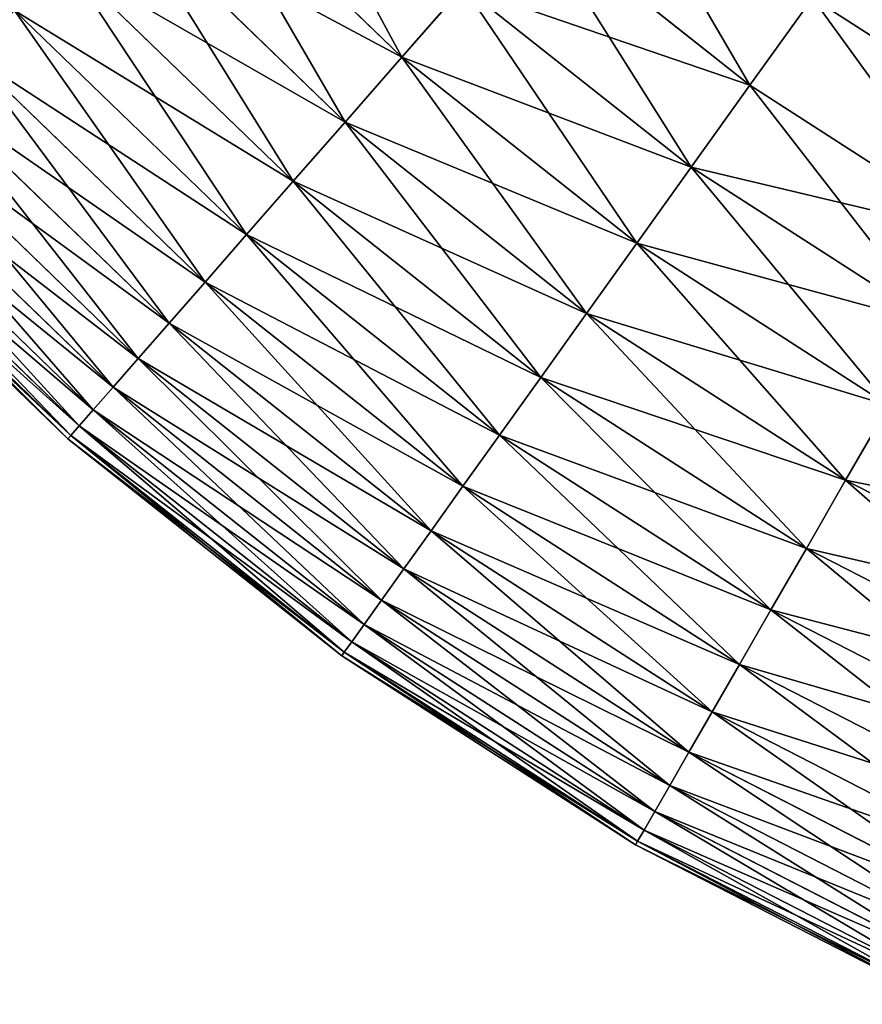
# Model space of a CAD drawing. Extents: x 5 to 635, y -14 to 121.
# Tile 325 of 453: x 552 to 563, y 8 to 22. Entities that reach past the tile are written whole.
import ezdxf

# ---------------------------------------------------------------- set-up
doc = ezdxf.new("R2010")
doc.units = 0
doc.layers.get('0').update_dxf_attribs({"color": 13, "linetype": 'CONTINUOUS'})

# ---------------------------------------------------------------- blocks, each defined once
blk = doc.blocks.new('COMPONENT_4')
for p, q in [((18.703, 20.638, 24.235), (21.729, 17.714, 24.235)), ((18.703, 20.638, 75.645), (21.729, 17.714, 75.645)), ((17.82, 19.809, 26.37), (20.932, 16.803, 26.37)), ((17.82, 19.809, 73.51), (20.932, 16.803, 73.51)), ((23.527, 19.768, 20.155), (26.616, 17.321, 20.155)), ((23.527, 19.768, 79.725), (26.616, 17.321, 79.725)), ((17.014, 19.054, 28.562), (20.204, 15.972, 28.562)), ((17.014, 19.054, 71.318), (20.204, 15.972, 71.318)), ((22.595, 18.703, 22.161), (21.729, 17.714, 24.235)), ((21.729, 17.714, 75.645), (22.595, 18.703, 77.718)), ((22.595, 18.703, 22.161), (25.792, 16.17, 22.161)), ((22.595, 18.703, 77.718), (25.792, 16.17, 77.718)), ((27.495, 18.55, 18.22), (26.616, 17.321, 20.155)), ((27.495, 18.55, 81.659), (26.616, 17.321, 79.725)), ((27.495, 18.55, 18.22), (30.683, 16.498, 18.22)), ((27.495, 18.55, 81.659), (30.683, 16.498, 81.659)), ((16.288, 18.372, 30.806), (19.548, 15.223, 30.806)), ((16.288, 18.372, 69.074), (19.548, 15.223, 69.074)), ((15.643, 17.767, 33.095), (18.966, 14.557, 33.095)), ((15.643, 17.767, 66.784), (18.966, 14.557, 66.784)), ((21.729, 17.714, 24.235), (20.932, 16.803, 26.37)), ((20.932, 16.803, 73.51), (21.729, 17.714, 75.645)), ((21.729, 17.714, 24.235), (25.028, 15.101, 24.235)), ((21.729, 17.714, 75.645), (25.028, 15.101, 75.645)), ((26.616, 17.321, 20.155), (25.792, 16.17, 22.161)), ((26.616, 17.321, 79.725), (25.792, 16.17, 77.718)), ((26.616, 17.321, 20.155), (29.929, 15.189, 20.155)), ((26.616, 17.321, 79.725), (29.929, 15.189, 79.725)), ((15.081, 17.24, 35.426), (18.458, 13.978, 35.426)), ((15.081, 17.24, 64.454), (18.458, 13.978, 64.454)), ((14.603, 16.792, 37.791), (18.026, 13.484, 37.791)), ((14.603, 16.792, 62.089), (18.026, 13.484, 62.089)), ((20.932, 16.803, 26.37), (20.204, 15.972, 28.562)), ((20.204, 15.972, 71.318), (20.932, 16.803, 73.51)), ((20.932, 16.803, 26.37), (24.323, 14.116, 26.37)), ((20.932, 16.803, 73.51), (24.323, 14.116, 73.51)), ((14.211, 16.423, 40.185), (17.672, 13.079, 40.185)), ((14.211, 16.423, 59.694), (17.672, 13.079, 59.694)), ((13.904, 16.136, 42.603), (17.395, 12.763, 42.603)), ((13.904, 16.136, 57.276), (17.395, 12.763, 57.276)), ((25.792, 16.17, 22.161), (25.028, 15.101, 24.235)), ((25.792, 16.17, 77.718), (25.028, 15.101, 75.645)), ((25.792, 16.17, 22.161), (29.222, 13.963, 22.161)), ((25.792, 16.17, 77.718), (29.222, 13.963, 77.718)), ((13.685, 15.93, 45.039), (17.197, 12.537, 45.039)), ((13.685, 15.93, 54.841), (17.197, 12.537, 54.841)), ((20.204, 15.972, 28.562), (19.548, 15.223, 30.806)), ((19.548, 15.223, 69.074), (20.204, 15.972, 71.318)), ((20.204, 15.972, 28.562), (23.68, 13.218, 28.562)), ((20.204, 15.972, 71.318), (23.68, 13.218, 71.318)), ((13.509, 15.765, 49.94), (17.038, 12.356, 49.94)), ((13.553, 15.806, 47.486), (17.078, 12.401, 47.486)), ((13.553, 15.806, 52.393), (17.078, 12.401, 52.393)), ((19.548, 15.223, 30.806), (18.966, 14.557, 33.095)), ((18.966, 14.557, 66.784), (19.548, 15.223, 69.074)), ((19.548, 15.223, 30.806), (23.101, 12.408, 30.806)), ((19.548, 15.223, 69.074), (23.101, 12.408, 69.074)), ((25.028, 15.101, 24.235), (24.323, 14.116, 26.37)), ((25.028, 15.101, 75.645), (24.323, 14.116, 73.51)), ((25.028, 15.101, 24.235), (28.566, 12.824, 24.235)), ((25.028, 15.101, 75.645), (28.566, 12.824, 75.645)), ((18.966, 14.557, 33.095), (18.458, 13.978, 35.426)), ((18.458, 13.978, 64.454), (18.966, 14.557, 66.784)), ((18.966, 14.557, 33.095), (22.586, 11.689, 33.095)), ((18.966, 14.557, 66.784), (22.586, 11.689, 66.784)), ((24.323, 14.116, 26.37), (23.68, 13.218, 28.562)), ((24.323, 14.116, 73.51), (23.68, 13.218, 71.318)), ((24.323, 14.116, 26.37), (27.961, 11.774, 26.37)), ((24.323, 14.116, 73.51), (27.961, 11.774, 73.51)), ((18.458, 13.978, 35.426), (18.026, 13.484, 37.791)), ((18.026, 13.484, 62.089), (18.458, 13.978, 64.454)), ((18.458, 13.978, 35.426), (22.138, 11.062, 35.426)), ((18.458, 13.978, 64.454), (22.138, 11.062, 64.454)), ((18.026, 13.484, 37.791), (17.672, 13.079, 40.185)), ((17.672, 13.079, 59.694), (18.026, 13.484, 62.089)), ((18.026, 13.484, 37.791), (21.757, 10.529, 37.791)), ((18.026, 13.484, 62.089), (21.757, 10.529, 62.089)), ((23.68, 13.218, 28.562), (23.101, 12.408, 30.806)), ((23.68, 13.218, 71.318), (23.101, 12.408, 69.074)), ((23.68, 13.218, 28.562), (27.41, 10.817, 28.562)), ((23.68, 13.218, 71.318), (27.41, 10.817, 71.318)), ((17.672, 13.079, 40.185), (17.395, 12.763, 42.603)), ((17.395, 12.763, 57.276), (17.672, 13.079, 59.694)), ((17.672, 13.079, 40.185), (21.443, 10.091, 40.185)), ((17.672, 13.079, 59.694), (21.443, 10.091, 59.694)), ((17.395, 12.763, 42.603), (17.197, 12.537, 45.039)), ((17.197, 12.537, 54.841), (17.395, 12.763, 57.276)), ((17.395, 12.763, 42.603), (21.199, 9.749, 42.603)), ((17.395, 12.763, 57.276), (21.199, 9.749, 57.276)), ((28.566, 12.824, 24.235), (27.961, 11.774, 26.37)), ((27.961, 11.774, 73.51), (28.566, 12.824, 75.645)), ((17.197, 12.537, 45.039), (17.078, 12.401, 47.486)), ((17.078, 12.401, 52.393), (17.197, 12.537, 54.841)), ((17.197, 12.537, 45.039), (21.024, 9.505, 45.039)), ((17.197, 12.537, 54.841), (21.024, 9.505, 54.841)), ((17.078, 12.401, 47.486), (17.038, 12.356, 49.94)), ((17.038, 12.356, 49.94), (17.078, 12.401, 52.393)), ((17.038, 12.356, 49.94), (20.884, 9.308, 49.94)), ((17.078, 12.401, 47.486), (20.919, 9.358, 47.486)), ((17.078, 12.401, 52.393), (20.919, 9.358, 52.393)), ((23.101, 12.408, 30.806), (22.586, 11.689, 33.095)), ((23.101, 12.408, 69.074), (22.586, 11.689, 66.784)), ((23.101, 12.408, 30.806), (26.912, 9.955, 30.806)), ((23.101, 12.408, 69.074), (26.912, 9.955, 69.074)), ((27.961, 11.774, 26.37), (27.41, 10.817, 28.562)), ((27.41, 10.817, 71.318), (27.961, 11.774, 73.51)), ((27.961, 11.774, 26.37), (31.811, 9.801, 26.37)), ((27.961, 11.774, 73.51), (31.811, 9.801, 73.51)), ((22.586, 11.689, 33.095), (22.138, 11.062, 35.426)), ((22.586, 11.689, 66.784), (22.138, 11.062, 64.454)), ((22.586, 11.689, 33.095), (26.471, 9.188, 33.095)), ((22.586, 11.689, 66.784), (26.471, 9.188, 66.784)), ((22.138, 11.062, 35.426), (21.757, 10.529, 37.791)), ((22.138, 11.062, 64.454), (21.757, 10.529, 62.089)), ((22.138, 11.062, 35.426), (26.086, 8.521, 35.426)), ((22.138, 11.062, 64.454), (26.086, 8.521, 64.454)), ((27.41, 10.817, 28.562), (26.912, 9.955, 30.806)), ((26.912, 9.955, 69.074), (27.41, 10.817, 71.318)), ((27.41, 10.817, 28.562), (31.356, 8.794, 28.562)), ((27.41, 10.817, 71.318), (31.356, 8.794, 71.318)), ((21.757, 10.529, 37.791), (21.443, 10.091, 40.185)), ((21.757, 10.529, 62.089), (21.443, 10.091, 59.694)), ((21.757, 10.529, 37.791), (25.759, 7.953, 37.791)), ((21.757, 10.529, 62.089), (25.759, 7.953, 62.089)), ((21.443, 10.091, 40.185), (21.199, 9.749, 42.603)), ((21.443, 10.091, 59.694), (21.199, 9.749, 57.276)), ((21.443, 10.091, 40.185), (25.49, 7.486, 40.185)), ((21.443, 10.091, 59.694), (25.49, 7.486, 59.694)), ((26.912, 9.955, 30.806), (26.471, 9.188, 33.095)), ((26.471, 9.188, 66.784), (26.912, 9.955, 69.074)), ((26.912, 9.955, 30.806), (30.946, 7.887, 30.806)), ((26.912, 9.955, 69.074), (30.946, 7.887, 69.074)), ((21.199, 9.749, 42.603), (21.024, 9.505, 45.039)), ((21.199, 9.749, 57.276), (21.024, 9.505, 54.841)), ((21.199, 9.749, 42.603), (25.28, 7.122, 42.603)), ((21.199, 9.749, 57.276), (25.28, 7.122, 57.276)), ((21.024, 9.505, 45.039), (20.919, 9.358, 47.486)), ((21.024, 9.505, 54.841), (20.919, 9.358, 52.393)), ((21.024, 9.505, 45.039), (25.13, 6.862, 45.039)), ((21.024, 9.505, 54.841), (25.13, 6.862, 54.841)), ((20.919, 9.358, 47.486), (20.884, 9.308, 49.94)), ((20.919, 9.358, 52.393), (20.884, 9.308, 49.94)), ((20.884, 9.308, 49.94), (25.01, 6.653, 49.94)), ((20.919, 9.358, 47.486), (25.04, 6.705, 47.486)), ((20.919, 9.358, 52.393), (25.04, 6.705, 52.393)), ((26.471, 9.188, 33.095), (26.086, 8.521, 35.426)), ((26.086, 8.521, 64.454), (26.471, 9.188, 66.784)), ((26.471, 9.188, 33.095), (30.582, 7.081, 33.095)), ((26.471, 9.188, 66.784), (30.582, 7.081, 66.784)), ((26.086, 8.521, 35.426), (25.759, 7.953, 37.791)), ((25.759, 7.953, 62.089), (26.086, 8.521, 64.454)), ((26.086, 8.521, 35.426), (30.264, 6.379, 35.426)), ((26.086, 8.521, 64.454), (30.264, 6.379, 64.454)), ((25.759, 7.953, 37.791), (25.49, 7.486, 40.185)), ((25.49, 7.486, 59.694), (25.759, 7.953, 62.089)), ((25.759, 7.953, 37.791), (29.994, 5.782, 37.791)), ((25.759, 7.953, 62.089), (29.994, 5.782, 62.089)), ((25.49, 7.486, 40.185), (25.28, 7.122, 42.603)), ((25.28, 7.122, 57.276), (25.49, 7.486, 59.694)), ((25.49, 7.486, 40.185), (29.773, 5.291, 40.185)), ((25.49, 7.486, 59.694), (29.773, 5.291, 59.694)), ((25.28, 7.122, 42.603), (25.13, 6.862, 45.039)), ((25.13, 6.862, 54.841), (25.28, 7.122, 57.276)), ((25.28, 7.122, 42.603), (29.6, 4.908, 42.603)), ((25.28, 7.122, 57.276), (29.6, 4.908, 57.276)), ((25.13, 6.862, 45.039), (25.04, 6.705, 47.486)), ((25.04, 6.705, 52.393), (25.13, 6.862, 54.841)), ((25.13, 6.862, 45.039), (29.476, 4.634, 45.039)), ((25.13, 6.862, 54.841), (29.476, 4.634, 54.841)), ((25.04, 6.705, 47.486), (25.01, 6.653, 49.94)), ((25.01, 6.653, 49.94), (25.04, 6.705, 52.393)), ((25.01, 6.653, 49.94), (29.376, 4.415, 49.94)), ((25.04, 6.705, 47.486), (29.401, 4.47, 47.486)), ((25.04, 6.705, 52.393), (29.401, 4.47, 52.393))]:
    blk.add_line(p, q)
mesh = blk.add_polyface()
corners = [(21.729, 17.714, 24.235), (19.662, 21.537, 22.161), (22.595, 18.703, 22.161), (18.703, 20.638, 24.235)]
mesh.append_faces([[corners[k] for k in face] for face in [(0, 1, 2), (1, 0, 3)]], dxfattribs={"vtx0": -1})
mesh = blk.add_polyface()
corners = [(22.595, 18.703, 77.718), (18.703, 20.638, 75.645), (21.729, 17.714, 75.645), (19.662, 21.537, 77.718)]
mesh.append_faces([[corners[k] for k in face] for face in [(0, 1, 2), (1, 0, 3)]], dxfattribs={"vtx0": -1})
mesh = blk.add_polyface()
corners = [(26.616, 17.321, 20.155), (24.523, 20.905, 18.22), (27.495, 18.55, 18.22), (23.527, 19.768, 20.155)]
mesh.append_faces([[corners[k] for k in face] for face in [(0, 1, 2), (1, 0, 3)]], dxfattribs={"vtx0": -1})
mesh = blk.add_polyface()
corners = [(27.495, 18.55, 81.659), (23.527, 19.768, 79.725), (26.616, 17.321, 79.725), (24.523, 20.905, 81.659)]
mesh.append_faces([[corners[k] for k in face] for face in [(0, 1, 2), (1, 0, 3)]], dxfattribs={"vtx0": -1})
mesh = blk.add_polyface()
corners = [(20.932, 16.803, 26.37), (18.703, 20.638, 24.235), (21.729, 17.714, 24.235), (17.82, 19.809, 26.37)]
mesh.append_faces([[corners[k] for k in face] for face in [(0, 1, 2), (1, 0, 3)]], dxfattribs={"vtx0": -1})
mesh = blk.add_polyface()
corners = [(21.729, 17.714, 75.645), (17.82, 19.809, 73.51), (20.932, 16.803, 73.51), (18.703, 20.638, 75.645)]
mesh.append_faces([[corners[k] for k in face] for face in [(0, 1, 2), (1, 0, 3)]], dxfattribs={"vtx0": -1})
mesh = blk.add_polyface()
corners = [(20.204, 15.972, 28.562), (17.82, 19.809, 26.37), (20.932, 16.803, 26.37), (17.014, 19.054, 28.562)]
mesh.append_faces([[corners[k] for k in face] for face in [(0, 1, 2), (1, 0, 3)]], dxfattribs={"vtx0": -1})
mesh = blk.add_polyface()
corners = [(20.932, 16.803, 73.51), (17.014, 19.054, 71.318), (20.204, 15.972, 71.318), (17.82, 19.809, 73.51)]
mesh.append_faces([[corners[k] for k in face] for face in [(0, 1, 2), (1, 0, 3)]], dxfattribs={"vtx0": -1})
mesh = blk.add_polyface()
corners = [(28.429, 19.856, 16.362), (30.683, 16.498, 18.22), (27.495, 18.55, 18.22), (31.485, 17.889, 16.362)]
mesh.append_faces([[corners[k] for k in face] for face in [(0, 1, 2), (1, 0, 3)]], dxfattribs={"vtx0": -1})
mesh = blk.add_polyface()
corners = [(30.683, 16.498, 81.659), (28.429, 19.856, 83.518), (27.495, 18.55, 81.659), (31.485, 17.889, 83.518)]
mesh.append_faces([[corners[k] for k in face] for face in [(0, 1, 2), (1, 0, 3)]], dxfattribs={"vtx0": -1})
mesh = blk.add_polyface()
corners = [(25.792, 16.17, 22.161), (23.527, 19.768, 20.155), (26.616, 17.321, 20.155), (22.595, 18.703, 22.161)]
mesh.append_faces([[corners[k] for k in face] for face in [(0, 1, 2), (1, 0, 3)]], dxfattribs={"vtx0": -1})
mesh = blk.add_polyface()
corners = [(26.616, 17.321, 79.725), (22.595, 18.703, 77.718), (25.792, 16.17, 77.718), (23.527, 19.768, 79.725)]
mesh.append_faces([[corners[k] for k in face] for face in [(0, 1, 2), (1, 0, 3)]], dxfattribs={"vtx0": -1})
mesh = blk.add_polyface()
corners = [(19.548, 15.223, 30.806), (17.014, 19.054, 28.562), (20.204, 15.972, 28.562), (16.288, 18.372, 30.806)]
mesh.append_faces([[corners[k] for k in face] for face in [(0, 1, 2), (1, 0, 3)]], dxfattribs={"vtx0": -1})
mesh = blk.add_polyface()
corners = [(20.204, 15.972, 71.318), (16.288, 18.372, 69.074), (19.548, 15.223, 69.074), (17.014, 19.054, 71.318)]
mesh.append_faces([[corners[k] for k in face] for face in [(0, 1, 2), (1, 0, 3)]], dxfattribs={"vtx0": -1})
mesh = blk.add_polyface()
corners = [(25.028, 15.101, 24.235), (22.595, 18.703, 22.161), (25.792, 16.17, 22.161), (21.729, 17.714, 24.235)]
mesh.append_faces([[corners[k] for k in face] for face in [(0, 1, 2), (1, 0, 3)]], dxfattribs={"vtx0": -1})
mesh = blk.add_polyface()
corners = [(25.792, 16.17, 77.718), (21.729, 17.714, 75.645), (25.028, 15.101, 75.645), (22.595, 18.703, 77.718)]
mesh.append_faces([[corners[k] for k in face] for face in [(0, 1, 2), (1, 0, 3)]], dxfattribs={"vtx0": -1})
mesh = blk.add_polyface()
corners = [(29.929, 15.189, 20.155), (27.495, 18.55, 18.22), (30.683, 16.498, 18.22), (26.616, 17.321, 20.155)]
mesh.append_faces([[corners[k] for k in face] for face in [(0, 1, 2), (1, 0, 3)]], dxfattribs={"vtx0": -1})
mesh = blk.add_polyface()
corners = [(29.929, 15.189, 79.725), (27.495, 18.55, 81.659), (26.616, 17.321, 79.725), (30.683, 16.498, 81.659)]
mesh.append_faces([[corners[k] for k in face] for face in [(0, 1, 2), (1, 0, 3)]], dxfattribs={"vtx0": -1})
mesh = blk.add_polyface()
corners = [(18.966, 14.557, 33.095), (16.288, 18.372, 30.806), (19.548, 15.223, 30.806), (15.643, 17.767, 33.095)]
mesh.append_faces([[corners[k] for k in face] for face in [(0, 1, 2), (1, 0, 3)]], dxfattribs={"vtx0": -1})
mesh = blk.add_polyface()
corners = [(19.548, 15.223, 69.074), (15.643, 17.767, 66.784), (18.966, 14.557, 66.784), (16.288, 18.372, 69.074)]
mesh.append_faces([[corners[k] for k in face] for face in [(0, 1, 2), (1, 0, 3)]], dxfattribs={"vtx0": -1})
mesh = blk.add_polyface()
corners = [(18.458, 13.978, 35.426), (15.643, 17.767, 33.095), (18.966, 14.557, 33.095), (15.081, 17.24, 35.426)]
mesh.append_faces([[corners[k] for k in face] for face in [(0, 1, 2), (1, 0, 3)]], dxfattribs={"vtx0": -1})
mesh = blk.add_polyface()
corners = [(18.966, 14.557, 66.784), (15.081, 17.24, 64.454), (18.458, 13.978, 64.454), (15.643, 17.767, 66.784)]
mesh.append_faces([[corners[k] for k in face] for face in [(0, 1, 2), (1, 0, 3)]], dxfattribs={"vtx0": -1})
mesh = blk.add_polyface()
corners = [(24.323, 14.116, 26.37), (21.729, 17.714, 24.235), (25.028, 15.101, 24.235), (20.932, 16.803, 26.37)]
mesh.append_faces([[corners[k] for k in face] for face in [(0, 1, 2), (1, 0, 3)]], dxfattribs={"vtx0": -1})
mesh = blk.add_polyface()
corners = [(25.028, 15.101, 75.645), (20.932, 16.803, 73.51), (24.323, 14.116, 73.51), (21.729, 17.714, 75.645)]
mesh.append_faces([[corners[k] for k in face] for face in [(0, 1, 2), (1, 0, 3)]], dxfattribs={"vtx0": -1})
mesh = blk.add_polyface()
corners = [(29.222, 13.963, 22.161), (26.616, 17.321, 20.155), (29.929, 15.189, 20.155), (25.792, 16.17, 22.161)]
mesh.append_faces([[corners[k] for k in face] for face in [(0, 1, 2), (1, 0, 3)]], dxfattribs={"vtx0": -1})
mesh = blk.add_polyface()
corners = [(29.929, 15.189, 79.725), (25.792, 16.17, 77.718), (29.222, 13.963, 77.718), (26.616, 17.321, 79.725)]
mesh.append_faces([[corners[k] for k in face] for face in [(0, 1, 2), (1, 0, 3)]], dxfattribs={"vtx0": -1})
mesh = blk.add_polyface()
corners = [(18.026, 13.484, 37.791), (15.081, 17.24, 35.426), (18.458, 13.978, 35.426), (14.603, 16.792, 37.791)]
mesh.append_faces([[corners[k] for k in face] for face in [(0, 1, 2), (1, 0, 3)]], dxfattribs={"vtx0": -1})
mesh = blk.add_polyface()
corners = [(18.458, 13.978, 64.454), (14.603, 16.792, 62.089), (18.026, 13.484, 62.089), (15.081, 17.24, 64.454)]
mesh.append_faces([[corners[k] for k in face] for face in [(0, 1, 2), (1, 0, 3)]], dxfattribs={"vtx0": -1})
mesh = blk.add_polyface()
corners = [(17.672, 13.079, 40.185), (14.603, 16.792, 37.791), (18.026, 13.484, 37.791), (14.211, 16.423, 40.185)]
mesh.append_faces([[corners[k] for k in face] for face in [(0, 1, 2), (1, 0, 3)]], dxfattribs={"vtx0": -1})
mesh = blk.add_polyface()
corners = [(18.026, 13.484, 62.089), (14.211, 16.423, 59.694), (17.672, 13.079, 59.694), (14.603, 16.792, 62.089)]
mesh.append_faces([[corners[k] for k in face] for face in [(0, 1, 2), (1, 0, 3)]], dxfattribs={"vtx0": -1})
mesh = blk.add_polyface()
corners = [(23.68, 13.218, 28.562), (20.932, 16.803, 26.37), (24.323, 14.116, 26.37), (20.204, 15.972, 28.562)]
mesh.append_faces([[corners[k] for k in face] for face in [(0, 1, 2), (1, 0, 3)]], dxfattribs={"vtx0": -1})
mesh = blk.add_polyface()
corners = [(24.323, 14.116, 73.51), (20.204, 15.972, 71.318), (23.68, 13.218, 71.318), (20.932, 16.803, 73.51)]
mesh.append_faces([[corners[k] for k in face] for face in [(0, 1, 2), (1, 0, 3)]], dxfattribs={"vtx0": -1})
mesh = blk.add_polyface()
corners = [(17.395, 12.763, 42.603), (14.211, 16.423, 40.185), (17.672, 13.079, 40.185), (13.904, 16.136, 42.603)]
mesh.append_faces([[corners[k] for k in face] for face in [(0, 1, 2), (1, 0, 3)]], dxfattribs={"vtx0": -1})
mesh = blk.add_polyface()
corners = [(17.672, 13.079, 59.694), (13.904, 16.136, 57.276), (17.395, 12.763, 57.276), (14.211, 16.423, 59.694)]
mesh.append_faces([[corners[k] for k in face] for face in [(0, 1, 2), (1, 0, 3)]], dxfattribs={"vtx0": -1})
mesh = blk.add_polyface()
corners = [(17.197, 12.537, 45.039), (13.904, 16.136, 42.603), (17.395, 12.763, 42.603), (13.685, 15.93, 45.039)]
mesh.append_faces([[corners[k] for k in face] for face in [(0, 1, 2), (1, 0, 3)]], dxfattribs={"vtx0": -1})
mesh = blk.add_polyface()
corners = [(17.395, 12.763, 57.276), (13.685, 15.93, 54.841), (17.197, 12.537, 54.841), (13.904, 16.136, 57.276)]
mesh.append_faces([[corners[k] for k in face] for face in [(0, 1, 2), (1, 0, 3)]], dxfattribs={"vtx0": -1})
mesh = blk.add_polyface()
corners = [(28.566, 12.824, 24.235), (25.792, 16.17, 22.161), (29.222, 13.963, 22.161), (25.028, 15.101, 24.235)]
mesh.append_faces([[corners[k] for k in face] for face in [(0, 1, 2), (1, 0, 3)]], dxfattribs={"vtx0": -1})
mesh = blk.add_polyface()
corners = [(29.222, 13.963, 77.718), (25.028, 15.101, 75.645), (28.566, 12.824, 75.645), (25.792, 16.17, 77.718)]
mesh.append_faces([[corners[k] for k in face] for face in [(0, 1, 2), (1, 0, 3)]], dxfattribs={"vtx0": -1})
mesh = blk.add_polyface()
corners = [(17.078, 12.401, 47.486), (13.685, 15.93, 45.039), (17.197, 12.537, 45.039), (13.553, 15.806, 47.486)]
mesh.append_faces([[corners[k] for k in face] for face in [(0, 1, 2), (1, 0, 3)]], dxfattribs={"vtx0": -1})
mesh = blk.add_polyface()
corners = [(17.197, 12.537, 54.841), (13.553, 15.806, 52.393), (17.078, 12.401, 52.393), (13.685, 15.93, 54.841)]
mesh.append_faces([[corners[k] for k in face] for face in [(0, 1, 2), (1, 0, 3)]], dxfattribs={"vtx0": -1})
mesh = blk.add_polyface()
corners = [(23.101, 12.408, 30.806), (20.204, 15.972, 28.562), (23.68, 13.218, 28.562), (19.548, 15.223, 30.806)]
mesh.append_faces([[corners[k] for k in face] for face in [(0, 1, 2), (1, 0, 3)]], dxfattribs={"vtx0": -1})
mesh = blk.add_polyface()
corners = [(23.68, 13.218, 71.318), (19.548, 15.223, 69.074), (23.101, 12.408, 69.074), (20.204, 15.972, 71.318)]
mesh.append_faces([[corners[k] for k in face] for face in [(0, 1, 2), (1, 0, 3)]], dxfattribs={"vtx0": -1})
mesh = blk.add_polyface()
corners = [(17.038, 12.356, 49.94), (13.553, 15.806, 47.486), (17.078, 12.401, 47.486), (13.509, 15.765, 49.94)]
mesh.append_faces([[corners[k] for k in face] for face in [(0, 1, 2), (1, 0, 3)]], dxfattribs={"vtx0": -1})
mesh = blk.add_polyface()
corners = [(17.078, 12.401, 52.393), (13.509, 15.765, 49.94), (17.038, 12.356, 49.94), (13.553, 15.806, 52.393)]
mesh.append_faces([[corners[k] for k in face] for face in [(0, 1, 2), (1, 0, 3)]], dxfattribs={"vtx0": -1})
mesh = blk.add_polyface()
corners = [(22.586, 11.689, 33.095), (19.548, 15.223, 30.806), (23.101, 12.408, 30.806), (18.966, 14.557, 33.095)]
mesh.append_faces([[corners[k] for k in face] for face in [(0, 1, 2), (1, 0, 3)]], dxfattribs={"vtx0": -1})
mesh = blk.add_polyface()
corners = [(23.101, 12.408, 69.074), (18.966, 14.557, 66.784), (22.586, 11.689, 66.784), (19.548, 15.223, 69.074)]
mesh.append_faces([[corners[k] for k in face] for face in [(0, 1, 2), (1, 0, 3)]], dxfattribs={"vtx0": -1})
mesh = blk.add_polyface()
corners = [(27.961, 11.774, 26.37), (25.028, 15.101, 24.235), (28.566, 12.824, 24.235), (24.323, 14.116, 26.37)]
mesh.append_faces([[corners[k] for k in face] for face in [(0, 1, 2), (1, 0, 3)]], dxfattribs={"vtx0": -1})
mesh = blk.add_polyface()
corners = [(28.566, 12.824, 75.645), (24.323, 14.116, 73.51), (27.961, 11.774, 73.51), (25.028, 15.101, 75.645)]
mesh.append_faces([[corners[k] for k in face] for face in [(0, 1, 2), (1, 0, 3)]], dxfattribs={"vtx0": -1})
mesh = blk.add_polyface()
corners = [(22.138, 11.062, 35.426), (18.966, 14.557, 33.095), (22.586, 11.689, 33.095), (18.458, 13.978, 35.426)]
mesh.append_faces([[corners[k] for k in face] for face in [(0, 1, 2), (1, 0, 3)]], dxfattribs={"vtx0": -1})
mesh = blk.add_polyface()
corners = [(22.586, 11.689, 66.784), (18.458, 13.978, 64.454), (22.138, 11.062, 64.454), (18.966, 14.557, 66.784)]
mesh.append_faces([[corners[k] for k in face] for face in [(0, 1, 2), (1, 0, 3)]], dxfattribs={"vtx0": -1})
mesh = blk.add_polyface()
corners = [(27.41, 10.817, 28.562), (24.323, 14.116, 26.37), (27.961, 11.774, 26.37), (23.68, 13.218, 28.562)]
mesh.append_faces([[corners[k] for k in face] for face in [(0, 1, 2), (1, 0, 3)]], dxfattribs={"vtx0": -1})
mesh = blk.add_polyface()
corners = [(27.961, 11.774, 73.51), (23.68, 13.218, 71.318), (27.41, 10.817, 71.318), (24.323, 14.116, 73.51)]
mesh.append_faces([[corners[k] for k in face] for face in [(0, 1, 2), (1, 0, 3)]], dxfattribs={"vtx0": -1})
mesh = blk.add_polyface()
corners = [(21.757, 10.529, 37.791), (18.458, 13.978, 35.426), (22.138, 11.062, 35.426), (18.026, 13.484, 37.791)]
mesh.append_faces([[corners[k] for k in face] for face in [(0, 1, 2), (1, 0, 3)]], dxfattribs={"vtx0": -1})
mesh = blk.add_polyface()
corners = [(22.138, 11.062, 64.454), (18.026, 13.484, 62.089), (21.757, 10.529, 62.089), (18.458, 13.978, 64.454)]
mesh.append_faces([[corners[k] for k in face] for face in [(0, 1, 2), (1, 0, 3)]], dxfattribs={"vtx0": -1})
mesh = blk.add_polyface()
corners = [(21.443, 10.091, 40.185), (18.026, 13.484, 37.791), (21.757, 10.529, 37.791), (17.672, 13.079, 40.185)]
mesh.append_faces([[corners[k] for k in face] for face in [(0, 1, 2), (1, 0, 3)]], dxfattribs={"vtx0": -1})
mesh = blk.add_polyface()
corners = [(21.757, 10.529, 62.089), (17.672, 13.079, 59.694), (21.443, 10.091, 59.694), (18.026, 13.484, 62.089)]
mesh.append_faces([[corners[k] for k in face] for face in [(0, 1, 2), (1, 0, 3)]], dxfattribs={"vtx0": -1})
mesh = blk.add_polyface()
corners = [(26.912, 9.955, 30.806), (23.68, 13.218, 28.562), (27.41, 10.817, 28.562), (23.101, 12.408, 30.806)]
mesh.append_faces([[corners[k] for k in face] for face in [(0, 1, 2), (1, 0, 3)]], dxfattribs={"vtx0": -1})
mesh = blk.add_polyface()
corners = [(27.41, 10.817, 71.318), (23.101, 12.408, 69.074), (26.912, 9.955, 69.074), (23.68, 13.218, 71.318)]
mesh.append_faces([[corners[k] for k in face] for face in [(0, 1, 2), (1, 0, 3)]], dxfattribs={"vtx0": -1})
mesh = blk.add_polyface()
corners = [(21.199, 9.749, 42.603), (17.672, 13.079, 40.185), (21.443, 10.091, 40.185), (17.395, 12.763, 42.603)]
mesh.append_faces([[corners[k] for k in face] for face in [(0, 1, 2), (1, 0, 3)]], dxfattribs={"vtx0": -1})
mesh = blk.add_polyface()
corners = [(21.443, 10.091, 59.694), (17.395, 12.763, 57.276), (21.199, 9.749, 57.276), (17.672, 13.079, 59.694)]
mesh.append_faces([[corners[k] for k in face] for face in [(0, 1, 2), (1, 0, 3)]], dxfattribs={"vtx0": -1})
mesh = blk.add_polyface()
corners = [(21.024, 9.505, 45.039), (17.395, 12.763, 42.603), (21.199, 9.749, 42.603), (17.197, 12.537, 45.039)]
mesh.append_faces([[corners[k] for k in face] for face in [(0, 1, 2), (1, 0, 3)]], dxfattribs={"vtx0": -1})
mesh = blk.add_polyface()
corners = [(21.199, 9.749, 57.276), (17.197, 12.537, 54.841), (21.024, 9.505, 54.841), (17.395, 12.763, 57.276)]
mesh.append_faces([[corners[k] for k in face] for face in [(0, 1, 2), (1, 0, 3)]], dxfattribs={"vtx0": -1})
mesh = blk.add_polyface()
corners = [(31.811, 9.801, 26.37), (28.566, 12.824, 24.235), (32.31, 10.904, 24.235), (27.961, 11.774, 26.37)]
mesh.append_faces([[corners[k] for k in face] for face in [(0, 1, 2), (1, 0, 3)]], dxfattribs={"vtx0": -1})
mesh = blk.add_polyface()
corners = [(32.31, 10.904, 75.645), (27.961, 11.774, 73.51), (31.811, 9.801, 73.51), (28.566, 12.824, 75.645)]
mesh.append_faces([[corners[k] for k in face] for face in [(0, 1, 2), (1, 0, 3)]], dxfattribs={"vtx0": -1})
mesh = blk.add_polyface()
corners = [(20.919, 9.358, 47.486), (17.197, 12.537, 45.039), (21.024, 9.505, 45.039), (17.078, 12.401, 47.486)]
mesh.append_faces([[corners[k] for k in face] for face in [(0, 1, 2), (1, 0, 3)]], dxfattribs={"vtx0": -1})
mesh = blk.add_polyface()
corners = [(21.024, 9.505, 54.841), (17.078, 12.401, 52.393), (20.919, 9.358, 52.393), (17.197, 12.537, 54.841)]
mesh.append_faces([[corners[k] for k in face] for face in [(0, 1, 2), (1, 0, 3)]], dxfattribs={"vtx0": -1})
mesh = blk.add_polyface()
corners = [(20.884, 9.308, 49.94), (17.078, 12.401, 47.486), (20.919, 9.358, 47.486), (17.038, 12.356, 49.94)]
mesh.append_faces([[corners[k] for k in face] for face in [(0, 1, 2), (1, 0, 3)]], dxfattribs={"vtx0": -1})
mesh = blk.add_polyface()
corners = [(20.919, 9.358, 52.393), (17.038, 12.356, 49.94), (20.884, 9.308, 49.94), (17.078, 12.401, 52.393)]
mesh.append_faces([[corners[k] for k in face] for face in [(0, 1, 2), (1, 0, 3)]], dxfattribs={"vtx0": -1})
mesh = blk.add_polyface()
corners = [(26.471, 9.188, 33.095), (23.101, 12.408, 30.806), (26.912, 9.955, 30.806), (22.586, 11.689, 33.095)]
mesh.append_faces([[corners[k] for k in face] for face in [(0, 1, 2), (1, 0, 3)]], dxfattribs={"vtx0": -1})
mesh = blk.add_polyface()
corners = [(26.912, 9.955, 69.074), (22.586, 11.689, 66.784), (26.471, 9.188, 66.784), (23.101, 12.408, 69.074)]
mesh.append_faces([[corners[k] for k in face] for face in [(0, 1, 2), (1, 0, 3)]], dxfattribs={"vtx0": -1})
mesh = blk.add_polyface()
corners = [(31.356, 8.794, 28.562), (27.961, 11.774, 26.37), (31.811, 9.801, 26.37), (27.41, 10.817, 28.562)]
mesh.append_faces([[corners[k] for k in face] for face in [(0, 1, 2), (1, 0, 3)]], dxfattribs={"vtx0": -1})
mesh = blk.add_polyface()
corners = [(31.811, 9.801, 73.51), (27.41, 10.817, 71.318), (31.356, 8.794, 71.318), (27.961, 11.774, 73.51)]
mesh.append_faces([[corners[k] for k in face] for face in [(0, 1, 2), (1, 0, 3)]], dxfattribs={"vtx0": -1})
mesh = blk.add_polyface()
corners = [(26.086, 8.521, 35.426), (22.586, 11.689, 33.095), (26.471, 9.188, 33.095), (22.138, 11.062, 35.426)]
mesh.append_faces([[corners[k] for k in face] for face in [(0, 1, 2), (1, 0, 3)]], dxfattribs={"vtx0": -1})
mesh = blk.add_polyface()
corners = [(26.471, 9.188, 66.784), (22.138, 11.062, 64.454), (26.086, 8.521, 64.454), (22.586, 11.689, 66.784)]
mesh.append_faces([[corners[k] for k in face] for face in [(0, 1, 2), (1, 0, 3)]], dxfattribs={"vtx0": -1})
mesh = blk.add_polyface()
corners = [(25.759, 7.953, 37.791), (22.138, 11.062, 35.426), (26.086, 8.521, 35.426), (21.757, 10.529, 37.791)]
mesh.append_faces([[corners[k] for k in face] for face in [(0, 1, 2), (1, 0, 3)]], dxfattribs={"vtx0": -1})
mesh = blk.add_polyface()
corners = [(26.086, 8.521, 64.454), (21.757, 10.529, 62.089), (25.759, 7.953, 62.089), (22.138, 11.062, 64.454)]
mesh.append_faces([[corners[k] for k in face] for face in [(0, 1, 2), (1, 0, 3)]], dxfattribs={"vtx0": -1})
mesh = blk.add_polyface()
corners = [(30.946, 7.887, 30.806), (27.41, 10.817, 28.562), (31.356, 8.794, 28.562), (26.912, 9.955, 30.806)]
mesh.append_faces([[corners[k] for k in face] for face in [(0, 1, 2), (1, 0, 3)]], dxfattribs={"vtx0": -1})
mesh = blk.add_polyface()
corners = [(31.356, 8.794, 71.318), (26.912, 9.955, 69.074), (30.946, 7.887, 69.074), (27.41, 10.817, 71.318)]
mesh.append_faces([[corners[k] for k in face] for face in [(0, 1, 2), (1, 0, 3)]], dxfattribs={"vtx0": -1})
mesh = blk.add_polyface()
corners = [(25.49, 7.486, 40.185), (21.757, 10.529, 37.791), (25.759, 7.953, 37.791), (21.443, 10.091, 40.185)]
mesh.append_faces([[corners[k] for k in face] for face in [(0, 1, 2), (1, 0, 3)]], dxfattribs={"vtx0": -1})
mesh = blk.add_polyface()
corners = [(25.759, 7.953, 62.089), (21.443, 10.091, 59.694), (25.49, 7.486, 59.694), (21.757, 10.529, 62.089)]
mesh.append_faces([[corners[k] for k in face] for face in [(0, 1, 2), (1, 0, 3)]], dxfattribs={"vtx0": -1})
mesh = blk.add_polyface()
corners = [(25.28, 7.122, 42.603), (21.443, 10.091, 40.185), (25.49, 7.486, 40.185), (21.199, 9.749, 42.603)]
mesh.append_faces([[corners[k] for k in face] for face in [(0, 1, 2), (1, 0, 3)]], dxfattribs={"vtx0": -1})
mesh = blk.add_polyface()
corners = [(25.49, 7.486, 59.694), (21.199, 9.749, 57.276), (25.28, 7.122, 57.276), (21.443, 10.091, 59.694)]
mesh.append_faces([[corners[k] for k in face] for face in [(0, 1, 2), (1, 0, 3)]], dxfattribs={"vtx0": -1})
mesh = blk.add_polyface()
corners = [(30.582, 7.081, 33.095), (26.912, 9.955, 30.806), (30.946, 7.887, 30.806), (26.471, 9.188, 33.095)]
mesh.append_faces([[corners[k] for k in face] for face in [(0, 1, 2), (1, 0, 3)]], dxfattribs={"vtx0": -1})
mesh = blk.add_polyface()
corners = [(30.946, 7.887, 69.074), (26.471, 9.188, 66.784), (30.582, 7.081, 66.784), (26.912, 9.955, 69.074)]
mesh.append_faces([[corners[k] for k in face] for face in [(0, 1, 2), (1, 0, 3)]], dxfattribs={"vtx0": -1})
mesh = blk.add_polyface()
corners = [(25.13, 6.862, 45.039), (21.199, 9.749, 42.603), (25.28, 7.122, 42.603), (21.024, 9.505, 45.039)]
mesh.append_faces([[corners[k] for k in face] for face in [(0, 1, 2), (1, 0, 3)]], dxfattribs={"vtx0": -1})
mesh = blk.add_polyface()
corners = [(25.28, 7.122, 57.276), (21.024, 9.505, 54.841), (25.13, 6.862, 54.841), (21.199, 9.749, 57.276)]
mesh.append_faces([[corners[k] for k in face] for face in [(0, 1, 2), (1, 0, 3)]], dxfattribs={"vtx0": -1})
mesh = blk.add_polyface()
corners = [(25.04, 6.705, 47.486), (21.024, 9.505, 45.039), (25.13, 6.862, 45.039), (20.919, 9.358, 47.486)]
mesh.append_faces([[corners[k] for k in face] for face in [(0, 1, 2), (1, 0, 3)]], dxfattribs={"vtx0": -1})
mesh = blk.add_polyface()
corners = [(25.13, 6.862, 54.841), (20.919, 9.358, 52.393), (25.04, 6.705, 52.393), (21.024, 9.505, 54.841)]
mesh.append_faces([[corners[k] for k in face] for face in [(0, 1, 2), (1, 0, 3)]], dxfattribs={"vtx0": -1})
mesh = blk.add_polyface()
corners = [(25.01, 6.653, 49.94), (20.919, 9.358, 47.486), (25.04, 6.705, 47.486), (20.884, 9.308, 49.94)]
mesh.append_faces([[corners[k] for k in face] for face in [(0, 1, 2), (1, 0, 3)]], dxfattribs={"vtx0": -1})
mesh = blk.add_polyface()
corners = [(25.04, 6.705, 52.393), (20.884, 9.308, 49.94), (25.01, 6.653, 49.94), (20.919, 9.358, 52.393)]
mesh.append_faces([[corners[k] for k in face] for face in [(0, 1, 2), (1, 0, 3)]], dxfattribs={"vtx0": -1})
mesh = blk.add_polyface()
corners = [(30.264, 6.379, 35.426), (26.471, 9.188, 33.095), (30.582, 7.081, 33.095), (26.086, 8.521, 35.426)]
mesh.append_faces([[corners[k] for k in face] for face in [(0, 1, 2), (1, 0, 3)]], dxfattribs={"vtx0": -1})
mesh = blk.add_polyface()
corners = [(30.582, 7.081, 66.784), (26.086, 8.521, 64.454), (30.264, 6.379, 64.454), (26.471, 9.188, 66.784)]
mesh.append_faces([[corners[k] for k in face] for face in [(0, 1, 2), (1, 0, 3)]], dxfattribs={"vtx0": -1})
mesh = blk.add_polyface()
corners = [(29.994, 5.782, 37.791), (26.086, 8.521, 35.426), (30.264, 6.379, 35.426), (25.759, 7.953, 37.791)]
mesh.append_faces([[corners[k] for k in face] for face in [(0, 1, 2), (1, 0, 3)]], dxfattribs={"vtx0": -1})
mesh = blk.add_polyface()
corners = [(30.264, 6.379, 64.454), (25.759, 7.953, 62.089), (29.994, 5.782, 62.089), (26.086, 8.521, 64.454)]
mesh.append_faces([[corners[k] for k in face] for face in [(0, 1, 2), (1, 0, 3)]], dxfattribs={"vtx0": -1})
mesh = blk.add_polyface()
corners = [(29.773, 5.291, 40.185), (25.759, 7.953, 37.791), (29.994, 5.782, 37.791), (25.49, 7.486, 40.185)]
mesh.append_faces([[corners[k] for k in face] for face in [(0, 1, 2), (1, 0, 3)]], dxfattribs={"vtx0": -1})
mesh = blk.add_polyface()
corners = [(29.994, 5.782, 62.089), (25.49, 7.486, 59.694), (29.773, 5.291, 59.694), (25.759, 7.953, 62.089)]
mesh.append_faces([[corners[k] for k in face] for face in [(0, 1, 2), (1, 0, 3)]], dxfattribs={"vtx0": -1})
mesh = blk.add_polyface()
corners = [(29.6, 4.908, 42.603), (25.49, 7.486, 40.185), (29.773, 5.291, 40.185), (25.28, 7.122, 42.603)]
mesh.append_faces([[corners[k] for k in face] for face in [(0, 1, 2), (1, 0, 3)]], dxfattribs={"vtx0": -1})
mesh = blk.add_polyface()
corners = [(29.773, 5.291, 59.694), (25.28, 7.122, 57.276), (29.6, 4.908, 57.276), (25.49, 7.486, 59.694)]
mesh.append_faces([[corners[k] for k in face] for face in [(0, 1, 2), (1, 0, 3)]], dxfattribs={"vtx0": -1})
mesh = blk.add_polyface()
corners = [(29.476, 4.634, 45.039), (25.28, 7.122, 42.603), (29.6, 4.908, 42.603), (25.13, 6.862, 45.039)]
mesh.append_faces([[corners[k] for k in face] for face in [(0, 1, 2), (1, 0, 3)]], dxfattribs={"vtx0": -1})
mesh = blk.add_polyface()
corners = [(29.6, 4.908, 57.276), (25.13, 6.862, 54.841), (29.476, 4.634, 54.841), (25.28, 7.122, 57.276)]
mesh.append_faces([[corners[k] for k in face] for face in [(0, 1, 2), (1, 0, 3)]], dxfattribs={"vtx0": -1})
mesh = blk.add_polyface()
corners = [(29.401, 4.47, 47.486), (25.13, 6.862, 45.039), (29.476, 4.634, 45.039), (25.04, 6.705, 47.486)]
mesh.append_faces([[corners[k] for k in face] for face in [(0, 1, 2), (1, 0, 3)]], dxfattribs={"vtx0": -1})
mesh = blk.add_polyface()
corners = [(29.476, 4.634, 54.841), (25.04, 6.705, 52.393), (29.401, 4.47, 52.393), (25.13, 6.862, 54.841)]
mesh.append_faces([[corners[k] for k in face] for face in [(0, 1, 2), (1, 0, 3)]], dxfattribs={"vtx0": -1})
mesh = blk.add_polyface()
corners = [(29.376, 4.415, 49.94), (25.04, 6.705, 47.486), (29.401, 4.47, 47.486), (25.01, 6.653, 49.94)]
mesh.append_faces([[corners[k] for k in face] for face in [(0, 1, 2), (1, 0, 3)]], dxfattribs={"vtx0": -1})
mesh = blk.add_polyface()
corners = [(29.401, 4.47, 52.393), (25.01, 6.653, 49.94), (29.376, 4.415, 49.94), (25.04, 6.705, 52.393)]
mesh.append_faces([[corners[k] for k in face] for face in [(0, 1, 2), (1, 0, 3)]], dxfattribs={"vtx0": -1})
blk = doc.blocks.new('COMPONENT_5')
blk.add_blockref('COMPONENT_4', (0, 0))
blk = doc.blocks.new('GROUP_3')
blk.add_blockref('COMPONENT_5', (530, 1.542))

msp = doc.modelspace()

# ---------------------------------------------------------------- block references
msp.add_blockref('GROUP_3', (5.278, 2.031, 2.908))

doc.saveas('drawing.dxf')
